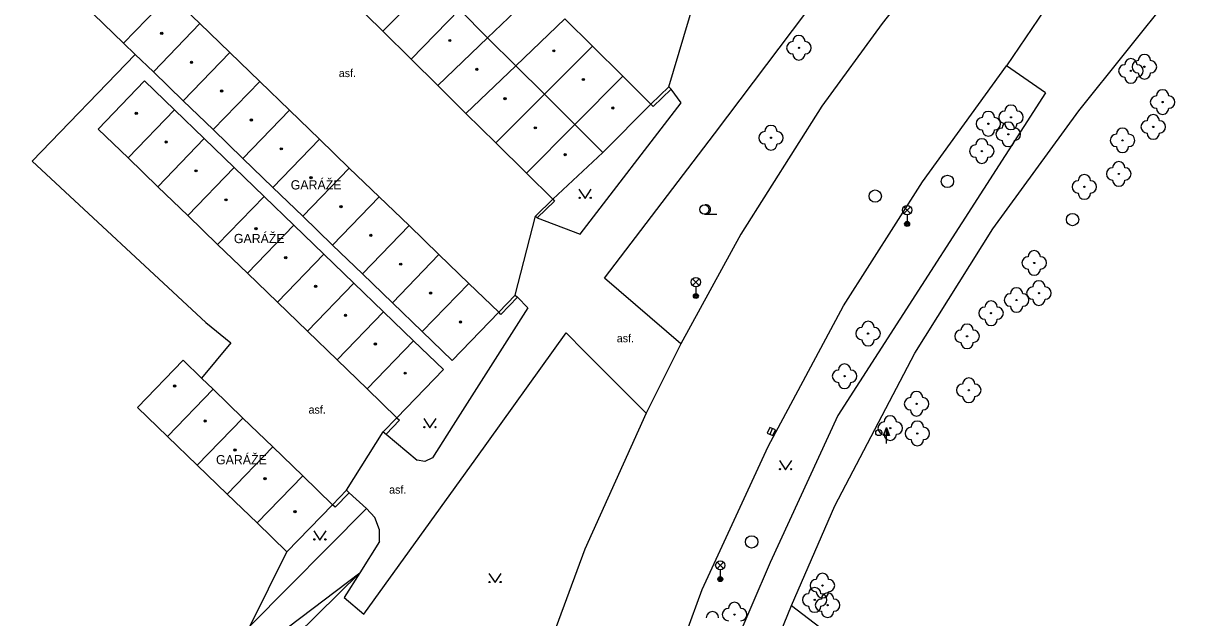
# Model space of a CAD drawing. Extents: x -598233 to -596890, y -1157848 to -1156431.
# Drawn here: x -597206 to -597110.7, y -1157122.6 to -1157074.4 of the extents above; entities that cross this region are included whole.
import ezdxf

# ---------------------------------------------------------------- set-up
doc = ezdxf.new("R2010")
doc.units = 0
for name, color, linetype in [('Level 10', 7, 'Continuous'), ('Level 11', 7, 'Continuous'), ('Level 14', 7, 'Continuous'), ('Level 22', 7, 'Continuous'), ('Level 25', 7, 'Continuous'), ('Level 27', 7, 'Continuous'), ('Level 28', 7, 'Continuous'), ('Level 33', 7, 'Continuous'), ('Level 36', 7, 'Continuous'), ('Level 39', 7, 'Continuous'), ('Level 40', 7, 'Continuous'), ('Level 41', 7, 'Continuous'), ('Level 5', 7, 'Continuous'), ('Level 7', 7, 'Continuous')]:
    doc.layers.add(name, color=color, linetype=linetype)

msp = doc.modelspace()

# ---------------------------------------------------------------- linework, layer by layer
at = {"layer": 'Level 10'}
for points in [[(-597114.4, -1157063.14), (-597120.09, -1157069.7), (-597123.03, -1157073.28), (-597126.11, -1157077.82)], [(-597128.64, -1157064.75), (-597136.2199, -1157074.37), (-597141.13, -1157081.1), (-597147.71, -1157091.5), (-597152.58, -1157100.4099)], [(-597160.58, -1157173), (-597160.26, -1157159.83), (-597158.4, -1157145.53), (-597156.6, -1157137.42), (-597154.81, -1157131.24), (-597150.83, -1157120.37), (-597145.49, -1157108.73), (-597139.37, -1157097.32), (-597132.95, -1157087.23), (-597126.11, -1157077.82)], [(-597152.58, -1157100.4099), (-597155.4, -1157106.04)], [(-597155.4, -1157106.04), (-597160.37, -1157117.07), (-597165.31, -1157130.44), (-597166.47, -1157134.35), (-597167.55, -1157138.94), (-597168.26, -1157143.21), (-597169.87, -1157154.93), (-597170.46, -1157164.4), (-597170.6, -1157172.15)]]:
    msp.add_lwpolyline(points, dxfattribs=at)
at = {"layer": 'Level 11'}
for points in [[(-597158.78, -1157095.07), (-597149.84, -1157083.35), (-597123.5, -1157048.42), (-597122.46, -1157048.6599), (-597116.24, -1157050.13)], [(-597120.24, -1157081.48), (-597108.77, -1157067.15)], [(-597153.55, -1157079.52), (-597151.49, -1157072.63)], [(-597196.9099, -1157076.89), (-597205.28, -1157085.56), (-597191.18, -1157098.67)], [(-597122.95, -1157080.02), (-597126.11, -1157077.82)], [(-597164.24, -1157090.17), (-597160.76, -1157091.48), (-597152.55, -1157080.82), (-597153.37, -1157079.7)], [(-597122.95, -1157080.02), (-597139.81, -1157106.23), (-597145.32, -1157118.16), (-597148.3, -1157125.09), (-597153.18, -1157138.99), (-597154.1887, -1157143.9929), (-597155.32, -1157152.53), (-597155.9498, -1157159.013), (-597156.5324, -1157168.3043), (-597156.65, -1157172.79)], [(-597143.58, -1157121.67), (-597140.05, -1157113.56), (-597133.57, -1157101.15), (-597127.2199, -1157091.05), (-597120.24, -1157081.48)], [(-597166.03, -1157096.44), (-597164.38, -1157090.02)], [(-597152.58, -1157100.4099), (-597158.78, -1157095.07)], [(-597165.85, -1157096.62), (-597165.01, -1157097.4699), (-597171.06, -1157107.02)], [(-597191.18, -1157098.67), (-597189.14, -1157100.32), (-597191.51, -1157103.18)], [(-597178.6599, -1157119.01), (-597179.92, -1157121), (-597178.32, -1157122.36), (-597169.24, -1157109.73), (-597161.9, -1157099.52), (-597160.4099, -1157101.01), (-597155.4, -1157106.04)], [(-597171.06, -1157107.02), (-597172.76, -1157109.65)], [(-597179.75, -1157112.3), (-597176.75, -1157107.55)], [(-597176.52, -1157107.74), (-597174.01, -1157109.85)], [(-597172.76, -1157109.65), (-597173.37, -1157109.96), (-597174.01, -1157109.85)], [(-597179.53, -1157112.51), (-597178.11, -1157113.78)], [(-597187.57, -1157123.32), (-597178.11, -1157113.78)], [(-597177.05, -1157116.4699), (-597177.07, -1157115.51), (-597177.43, -1157114.52), (-597178.11, -1157113.78)], [(-597177.05, -1157116.4699), (-597178.6599, -1157119.01)], [(-597143.58, -1157121.67), (-597127.68, -1157133.82), (-597100.6599, -1157152.6), (-597099.68, -1157153.21), (-597098.92, -1157152.96), (-597098.1599, -1157151.74), (-597083.69, -1157118.18)], [(-597255.91, -1157185), (-597234.45, -1157167.09), (-597226.4, -1157153.12), (-597220.05, -1157148.68), (-597216.35, -1157147.51), (-597178.66, -1157119.01)], [(-597178.6599, -1157119.01), (-597183.86, -1157124.13), (-597184.78, -1157125.01)], [(-597144.73, -1157124.44), (-597143.58, -1157121.67)]]:
    msp.add_lwpolyline(points, dxfattribs=at)
at = {"layer": 'Level 14'}
msp.add_lwpolyline([(-597187.57, -1157123.32), (-597184.58, -1157117.3)], dxfattribs=at)
at = {"layer": 'Level 22'}
for centre in [(-597142.98, -1157076.35), (-597116.01, -1157078.23), (-597114.9099, -1157077.89), (-597113.43, -1157080.76), (-597125.75, -1157082), (-597127.59, -1157082.52), (-597114.19, -1157082.78), (-597145.25, -1157083.6599), (-597125.9699, -1157083.38), (-597116.69, -1157083.87), (-597128.12, -1157084.74), (-597116.99, -1157086.6), (-597119.79, -1157087.65), (-597123.86, -1157093.83), (-597123.48, -1157096.28), (-597125.3, -1157096.84), (-597127.37, -1157097.9099), (-597137.36, -1157099.57), (-597129.32, -1157099.79), (-597139.27, -1157103.03), (-597129.18, -1157104.17), (-597133.42, -1157105.27), (-597135.56, -1157107.25), (-597133.36, -1157107.68), (-597141.07, -1157120.04), (-597141.7, -1157121.2), (-597148.21, -1157122.4), (-597140.65, -1157121.63)]:
    msp.add_circle(centre, 0.05, dxfattribs=at)
for centre, start, end in [((-597142.98, -1157075.85), 0, 180), ((-597143.48, -1157076.35), 90, 270), ((-597142.48, -1157076.35), 270, 90), ((-597142.98, -1157076.85), 180, 0), ((-597116.01, -1157077.73), 0, 180), ((-597115.4099, -1157077.89), 90, 270), ((-597114.9099, -1157077.39), 0, 180), ((-597114.4099, -1157077.89), 270, 90), ((-597116.51, -1157078.23), 90, 270), ((-597115.51, -1157078.23), 270, 90), ((-597114.9099, -1157078.39), 180, 0), ((-597116.01, -1157078.73), 180, 0), ((-597113.93, -1157080.76), 90, 270), ((-597113.43, -1157080.26), 0, 180), ((-597112.93, -1157080.76), 270, 90), ((-597125.75, -1157081.5), 0, 180), ((-597113.43, -1157081.26), 180, 0), ((-597128.09, -1157082.52), 90, 270), ((-597127.59, -1157082.02), 0, 180), ((-597127.09, -1157082.52), 270, 90), ((-597126.25, -1157082), 90, 270), ((-597125.25, -1157082), 270, 90), ((-597114.69, -1157082.78), 90, 270), ((-597114.19, -1157082.28), 0, 180), ((-597113.69, -1157082.78), 270, 90), ((-597145.75, -1157083.6599), 90, 270), ((-597145.25, -1157083.1599), 0, 180), ((-597144.75, -1157083.6599), 270, 90), ((-597127.59, -1157083.02), 180, 0), ((-597126.4699, -1157083.38), 90, 270), ((-597125.9699, -1157082.88), 0, 180), ((-597125.75, -1157082.5), 180, 0), ((-597125.4699, -1157083.38), 270, 90), ((-597116.69, -1157083.37), 0, 180), ((-597114.19, -1157083.28), 180, 0), ((-597145.25, -1157084.1599), 180, 0), ((-597128.62, -1157084.74), 90, 270), ((-597128.12, -1157084.24), 0, 180), ((-597127.62, -1157084.74), 270, 90), ((-597125.9699, -1157083.88), 180, 0), ((-597117.19, -1157083.87), 90, 270), ((-597116.19, -1157083.87), 270, 90), ((-597116.69, -1157084.37), 180, 0), ((-597128.12, -1157085.24), 180, 0), ((-597117.49, -1157086.6), 90, 270), ((-597116.99, -1157086.1), 0, 180), ((-597116.49, -1157086.6), 270, 90), ((-597119.79, -1157087.15), 0, 180), ((-597116.99, -1157087.1), 180, 0), ((-597120.29, -1157087.65), 90, 270), ((-597119.29, -1157087.65), 270, 90), ((-597119.79, -1157088.15), 180, 0), ((-597123.86, -1157093.33), 0, 180), ((-597124.36, -1157093.83), 90, 270), ((-597123.36, -1157093.83), 270, 90), ((-597123.86, -1157094.33), 180, 0), ((-597123.48, -1157095.78), 0, 180), ((-597125.8, -1157096.84), 90, 270), ((-597125.3, -1157096.34), 0, 180), ((-597124.8, -1157096.84), 270, 90), ((-597123.98, -1157096.28), 90, 270), ((-597122.98, -1157096.28), 270, 90), ((-597127.87, -1157097.9099), 90, 270), ((-597127.37, -1157097.4099), 0, 180), ((-597126.87, -1157097.9099), 270, 90), ((-597125.3, -1157097.34), 180, 0), ((-597123.48, -1157096.78), 180, 0), ((-597127.37, -1157098.4099), 180, 0), ((-597137.86, -1157099.57), 90, 270), ((-597137.36, -1157099.07), 0, 180), ((-597136.86, -1157099.57), 270, 90), ((-597129.82, -1157099.79), 90, 270), ((-597129.32, -1157099.29), 0, 180), ((-597128.82, -1157099.79), 270, 90), ((-597137.36, -1157100.07), 180, 0), ((-597129.32, -1157100.29), 180, 0), ((-597139.27, -1157102.53), 0, 180), ((-597139.77, -1157103.03), 90, 270), ((-597138.77, -1157103.03), 270, 90), ((-597129.18, -1157103.67), 0, 180), ((-597139.27, -1157103.53), 180, 0), ((-597133.42, -1157104.77), 0, 180), ((-597129.68, -1157104.17), 90, 270), ((-597128.68, -1157104.17), 270, 90), ((-597133.92, -1157105.27), 90, 270), ((-597132.92, -1157105.27), 270, 90), ((-597129.18, -1157104.67), 180, 0), ((-597133.42, -1157105.77), 180, 0), ((-597136.06, -1157107.25), 90, 270), ((-597135.56, -1157106.75), 0, 180), ((-597135.06, -1157107.25), 270, 90), ((-597133.36, -1157107.18), 0, 180), ((-597135.56, -1157107.75), 180, 0), ((-597133.86, -1157107.68), 90, 270), ((-597132.86, -1157107.68), 270, 90), ((-597133.36, -1157108.18), 180, 0), ((-597141.07, -1157119.54), 0, 180), ((-597141.7, -1157120.7), 0, 180), ((-597141.57, -1157120.04), 90, 270), ((-597140.57, -1157120.04), 270, 90), ((-597148.21, -1157121.9), 0, 180), ((-597142.2, -1157121.2), 90, 270), ((-597141.15, -1157121.63), 90, 270), ((-597141.07, -1157120.54), 180, 0), ((-597141.2, -1157121.2), 270, 90), ((-597140.65, -1157121.13), 0, 180), ((-597140.15, -1157121.63), 270, 90), ((-597150.01, -1157122.65), 0, 180), ((-597148.71, -1157122.4), 90, 270), ((-597147.71, -1157122.4), 270, 90), ((-597141.7, -1157121.7), 180, 0), ((-597140.65, -1157122.13), 180, 0)]:
    msp.add_arc(centre, 0.5, start, end, dxfattribs=at)
at = {"layer": 'Level 25'}
for p, q in [((-597136.122, -1157107.858), (-597135.87, -1157107.184)), ((-597135.87, -1157107.858), (-597136.122, -1157107.858)), ((-597135.87, -1157108.51), (-597135.87, -1157107.86))]:
    msp.add_line(p, q, dxfattribs=at)
for points in [[(-597135.62, -1157107.86), (-597135.87, -1157107.86), (-597135.87, -1157107.184), (-597135.87, -1157107.184)], [(-597135.677, -1157107.82), (-597135.83, -1157107.82), (-597135.83, -1157107.407)], [(-597135.735, -1157107.78), (-597135.79, -1157107.78), (-597135.79, -1157107.631)]]:
    msp.add_lwpolyline(points, close=True, dxfattribs=at)
at = {"layer": 'Level 27'}
msp.add_line((-597145.3171, -1157107.7503), (-597145.1227, -1157107.2897), dxfattribs=at)
msp.add_lwpolyline([(-597145.0868, -1157107.8475), (-597144.8924, -1157107.3869), (-597145.353, -1157107.1925), (-597145.5474, -1157107.6531)], close=True, dxfattribs=at)
for centre in [(-597130.92, -1157087.2), (-597136.78, -1157088.4), (-597120.75, -1157090.31), (-597146.82, -1157116.49)]:
    msp.add_circle(centre, 0.5, dxfattribs=at)
at = {"layer": 'Level 28'}
msp.add_circle((-597136.49, -1157107.61), 0.25, dxfattribs=at)
at = {"layer": 'Level 33'}
for p, q in [((-597134.455, -1157089.7999), (-597133.925, -1157089.2699)), ((-597134.455, -1157089.2699), (-597133.925, -1157089.7999)), ((-597134.19, -1157089.9099), (-597134.19, -1157090.6599)), ((-597151.615, -1157095.65), (-597151.085, -1157095.12)), ((-597151.615, -1157095.12), (-597151.085, -1157095.65)), ((-597151.35, -1157095.76), (-597151.35, -1157096.51)), ((-597149.635, -1157118.66), (-597149.105, -1157118.13)), ((-597149.635, -1157118.13), (-597149.105, -1157118.66)), ((-597149.37, -1157118.77), (-597149.37, -1157119.52))]:
    msp.add_line(p, q, dxfattribs=at)
for centre, radius in [((-597134.19, -1157089.5349), 0.375), ((-597134.19, -1157090.6599), 0.2), ((-597134.19, -1157090.6599), 0.1445), ((-597134.19, -1157090.6599), 0.0876), ((-597151.35, -1157095.385), 0.375), ((-597151.35, -1157096.51), 0.2), ((-597151.35, -1157096.51), 0.1445), ((-597151.35, -1157096.51), 0.0876), ((-597149.37, -1157118.395), 0.375), ((-597149.37, -1157119.52), 0.2), ((-597149.37, -1157119.52), 0.1445), ((-597149.37, -1157119.52), 0.0876)]:
    msp.add_circle(centre, radius, dxfattribs=at)
at = {"layer": 'Level 36'}
msp.add_line((-597150.6599, -1157089.865), (-597149.6599, -1157089.865), dxfattribs=at)
for points in [[(-597160.85, -1157087.84), (-597160.35, -1157088.59), (-597159.85, -1157087.84)], [(-597173.46, -1157106.4699), (-597172.96, -1157107.2199), (-597172.46, -1157106.4699)], [(-597144.56, -1157109.88), (-597144.06, -1157110.63), (-597143.56, -1157109.88)], [(-597182.4, -1157115.59), (-597181.9, -1157116.34), (-597181.4, -1157115.59)], [(-597168.17, -1157119.05), (-597167.67, -1157119.8), (-597167.17, -1157119.05)]]:
    msp.add_lwpolyline(points, dxfattribs=at)
for centre, radius in [((-597160.8002, -1157088.5398), 0.05), ((-597159.9008, -1157088.5398), 0.05), ((-597150.6599, -1157089.4896), 0.375), ((-597173.4102, -1157107.1697), 0.05), ((-597172.5108, -1157107.1697), 0.05), ((-597144.5102, -1157110.5798), 0.05), ((-597143.6108, -1157110.5798), 0.05), ((-597182.3502, -1157116.2898), 0.05), ((-597181.4508, -1157116.2898), 0.05), ((-597168.1202, -1157119.7498), 0.05), ((-597167.2208, -1157119.7498), 0.05)]:
    msp.add_circle(centre, radius, dxfattribs=at)
msp.add_arc((-597150.5349, -1157089.4896), 0.375, 260.405931, 99.594069, dxfattribs=at)
at = {"layer": 'Level 39'}
for centre, radius in [((-597194.75, -1157075.18), 0.09), ((-597194.75, -1157075.18), 0.0398), ((-597171.34, -1157075.76), 0.09), ((-597171.34, -1157075.76), 0.0398), ((-597162.89, -1157076.6), 0.09), ((-597162.89, -1157076.6), 0.0398), ((-597192.33, -1157077.53), 0.09), ((-597192.33, -1157077.53), 0.0398), ((-597169.15, -1157078.1), 0.09), ((-597169.15, -1157078.1), 0.0398), ((-597160.49, -1157078.93), 0.09), ((-597160.49, -1157078.93), 0.0398), ((-597189.89, -1157079.87), 0.09), ((-597189.89, -1157079.87), 0.0398), ((-597166.86, -1157080.49), 0.09), ((-597166.86, -1157080.49), 0.0398), ((-597158.1, -1157081.25), 0.09), ((-597158.1, -1157081.25), 0.0398), ((-597196.82, -1157081.67), 0.09), ((-597196.82, -1157081.67), 0.0398), ((-597187.4699, -1157082.21), 0.09), ((-597187.4699, -1157082.21), 0.0398), ((-597164.4, -1157082.85), 0.09), ((-597164.4, -1157082.85), 0.0398), ((-597194.39, -1157084.01), 0.09), ((-597194.39, -1157084.01), 0.0398), ((-597185.04, -1157084.56), 0.09), ((-597185.04, -1157084.56), 0.0398), ((-597161.9699, -1157085.04), 0.09), ((-597161.9699, -1157085.04), 0.0398), ((-597191.96, -1157086.35), 0.09), ((-597191.96, -1157086.35), 0.0398), ((-597182.62, -1157086.9), 0.09), ((-597182.62, -1157086.9), 0.0398), ((-597189.53, -1157088.7), 0.09), ((-597189.53, -1157088.7), 0.0398), ((-597180.19, -1157089.25), 0.09), ((-597180.19, -1157089.25), 0.0398), ((-597187.1, -1157091.04), 0.09), ((-597187.1, -1157091.04), 0.0398), ((-597177.76, -1157091.59), 0.09), ((-597177.76, -1157091.59), 0.0398), ((-597184.68, -1157093.4), 0.09), ((-597184.68, -1157093.4), 0.0398), ((-597175.33, -1157093.93), 0.09), ((-597175.33, -1157093.93), 0.0398), ((-597182.25, -1157095.73), 0.09), ((-597182.25, -1157095.73), 0.0398), ((-597172.9099, -1157096.28), 0.09), ((-597172.9099, -1157096.28), 0.0398), ((-597179.82, -1157098.08), 0.09), ((-597179.82, -1157098.08), 0.0398), ((-597170.48, -1157098.62), 0.09), ((-597170.48, -1157098.62), 0.0398), ((-597177.39, -1157100.42), 0.09), ((-597177.39, -1157100.42), 0.0398), ((-597174.9699, -1157102.78), 0.09), ((-597174.9699, -1157102.78), 0.0398), ((-597193.7, -1157103.82), 0.09), ((-597193.7, -1157103.82), 0.0398), ((-597191.2199, -1157106.67), 0.09), ((-597191.2199, -1157106.67), 0.0398), ((-597188.79, -1157109.02), 0.09), ((-597188.79, -1157109.02), 0.0398), ((-597186.36, -1157111.36), 0.09), ((-597186.36, -1157111.36), 0.0398), ((-597183.93, -1157114.04), 0.09), ((-597183.93, -1157114.04), 0.0398)]:
    msp.add_circle(centre, radius, dxfattribs=at)
at = {"layer": 'Level 5'}
for points in [[(-597172.81, -1157071), (-597176.78, -1157075.01)], [(-597164.3, -1157071.73), (-597168.27, -1157075.53)], [(-597194.07, -1157072.05), (-597197.86, -1157075.9699)], [(-597194.07, -1157072.05), (-597191.65, -1157074.39)], [(-597179.51, -1157072.3), (-597176.78, -1157075.01)], [(-597200.29, -1157073.62), (-597197.86, -1157075.9699)], [(-597170.55, -1157073.25), (-597174.49, -1157077.27)], [(-597170.55, -1157073.25), (-597168.27, -1157075.53)], [(-597191.65, -1157074.39), (-597195.43, -1157078.31)], [(-597191.65, -1157074.39), (-597189.2199, -1157076.74)], [(-597162.01, -1157073.99), (-597165.99, -1157077.81)], [(-597162.01, -1157073.99), (-597159.75, -1157076.23)], [(-597176.78, -1157075.01), (-597174.49, -1157077.27)], [(-597168.27, -1157075.53), (-597172.32, -1157079.4099)], [(-597168.27, -1157075.53), (-597165.99, -1157077.81)], [(-597197.86, -1157075.9699), (-597196.9099, -1157076.89)], [(-597159.75, -1157076.23), (-597163.6599, -1157080.13)], [(-597159.75, -1157076.23), (-597157.3, -1157078.65)], [(-597196.9099, -1157076.89), (-597195.43, -1157078.31)], [(-597189.2199, -1157076.74), (-597193, -1157080.6599)], [(-597189.2199, -1157076.74), (-597186.79, -1157079.08)], [(-597174.49, -1157077.27), (-597172.32, -1157079.4099)], [(-597195.43, -1157078.31), (-597193, -1157080.6599)], [(-597165.99, -1157077.81), (-597170.03, -1157081.68)], [(-597165.99, -1157077.81), (-597163.6599, -1157080.13)], [(-597196.14, -1157079.04), (-597199.92, -1157082.95)], [(-597196.14, -1157079.04), (-597193.7199, -1157081.39)], [(-597186.79, -1157079.08), (-597190.58, -1157083)], [(-597186.79, -1157079.08), (-597184.36, -1157081.43)], [(-597172.32, -1157079.4099), (-597170.03, -1157081.68)], [(-597157.3, -1157078.65), (-597161.2, -1157082.59)], [(-597157.3, -1157078.65), (-597155, -1157080.93)], [(-597163.6599, -1157080.13), (-597167.61, -1157084.07)], [(-597163.6599, -1157080.13), (-597161.2, -1157082.59)], [(-597193.7199, -1157081.39), (-597197.49, -1157085.3)], [(-597193.7199, -1157081.39), (-597191.29, -1157083.73)], [(-597193, -1157080.6599), (-597190.58, -1157083)], [(-597155, -1157080.93), (-597158.92, -1157084.86)], [(-597184.36, -1157081.43), (-597188.15, -1157085.35)], [(-597184.36, -1157081.43), (-597181.94, -1157083.77)], [(-597170.03, -1157081.68), (-597167.61, -1157084.07)], [(-597199.92, -1157082.95), (-597197.49, -1157085.3)], [(-597190.58, -1157083), (-597188.15, -1157085.35)], [(-597161.2, -1157082.59), (-597165.11, -1157086.54)], [(-597161.2, -1157082.59), (-597158.92, -1157084.86)], [(-597191.29, -1157083.73), (-597195.06, -1157087.64)], [(-597191.29, -1157083.73), (-597188.86, -1157086.08)], [(-597181.94, -1157083.77), (-597185.7199, -1157087.69)], [(-597181.94, -1157083.77), (-597179.51, -1157086.12)], [(-597167.61, -1157084.07), (-597165.11, -1157086.54)], [(-597158.92, -1157084.86), (-597162.9699, -1157088.6599)], [(-597197.49, -1157085.3), (-597195.06, -1157087.64)], [(-597188.86, -1157086.08), (-597192.63, -1157089.98)], [(-597188.86, -1157086.08), (-597186.43, -1157088.42)], [(-597188.15, -1157085.35), (-597185.7199, -1157087.69)], [(-597179.51, -1157086.12), (-597183.3, -1157090.04)], [(-597179.51, -1157086.12), (-597177.08, -1157088.46)], [(-597165.11, -1157086.54), (-597162.9699, -1157088.6599)], [(-597195.06, -1157087.64), (-597192.63, -1157089.98)], [(-597185.7199, -1157087.69), (-597183.3, -1157090.04)], [(-597186.43, -1157088.42), (-597190.21, -1157092.33)], [(-597186.43, -1157088.42), (-597184.01, -1157090.77)], [(-597177.08, -1157088.46), (-597180.87, -1157092.38)], [(-597177.08, -1157088.46), (-597174.6599, -1157090.8)], [(-597192.63, -1157089.98), (-597190.21, -1157092.33)], [(-597184.01, -1157090.77), (-597187.78, -1157094.67)], [(-597184.01, -1157090.77), (-597181.58, -1157093.11)], [(-597183.3, -1157090.04), (-597180.87, -1157092.38)], [(-597174.6599, -1157090.8), (-597178.44, -1157094.7199)], [(-597174.6599, -1157090.8), (-597172.23, -1157093.15)], [(-597190.21, -1157092.33), (-597187.78, -1157094.67)], [(-597180.87, -1157092.38), (-597178.44, -1157094.7199)], [(-597181.58, -1157093.11), (-597185.35, -1157097.02)], [(-597181.58, -1157093.11), (-597179.15, -1157095.46)], [(-597172.23, -1157093.15), (-597176.01, -1157097.07)], [(-597172.23, -1157093.15), (-597169.8, -1157095.49)], [(-597187.78, -1157094.67), (-597185.35, -1157097.02)], [(-597178.44, -1157094.7199), (-597176.01, -1157097.07)], [(-597179.15, -1157095.46), (-597182.92, -1157099.36)], [(-597179.15, -1157095.46), (-597176.7199, -1157097.8)], [(-597169.8, -1157095.49), (-597173.59, -1157099.4099)], [(-597169.8, -1157095.49), (-597167.37, -1157097.84)], [(-597185.35, -1157097.02), (-597182.92, -1157099.36)], [(-597176.01, -1157097.07), (-597173.59, -1157099.4099)], [(-597176.7199, -1157097.8), (-597180.5, -1157101.71)], [(-597176.7199, -1157097.8), (-597174.3, -1157100.15)], [(-597167.37, -1157097.84), (-597171.1599, -1157101.76)], [(-597182.92, -1157099.36), (-597180.5, -1157101.71)], [(-597173.59, -1157099.4099), (-597171.1599, -1157101.76)], [(-597174.3, -1157100.15), (-597178.07, -1157104.05)], [(-597174.3, -1157100.15), (-597171.87, -1157102.49)], [(-597193, -1157101.74), (-597196.71, -1157105.58)], [(-597193, -1157101.74), (-597191.51, -1157103.18)], [(-597180.5, -1157101.71), (-597178.07, -1157104.05)], [(-597191.51, -1157103.18), (-597190.58, -1157104.09)], [(-597171.87, -1157102.49), (-597175.64, -1157106.4)], [(-597190.58, -1157104.09), (-597194.28, -1157107.92)], [(-597190.58, -1157104.09), (-597188.15, -1157106.43)], [(-597178.07, -1157104.05), (-597175.64, -1157106.4)], [(-597196.71, -1157105.58), (-597194.28, -1157107.92)], [(-597188.15, -1157106.43), (-597191.86, -1157110.26)], [(-597188.15, -1157106.43), (-597185.73, -1157108.78)], [(-597194.28, -1157107.92), (-597191.86, -1157110.26)], [(-597185.73, -1157108.78), (-597189.43, -1157112.61)], [(-597185.73, -1157108.78), (-597183.3, -1157111.12)], [(-597191.86, -1157110.26), (-597189.43, -1157112.61)], [(-597183.3, -1157111.12), (-597187, -1157114.95)], [(-597183.3, -1157111.12), (-597180.88, -1157113.4699)], [(-597189.43, -1157112.61), (-597187, -1157114.95)], [(-597180.88, -1157113.4699), (-597184.58, -1157117.3)], [(-597187, -1157114.95), (-597184.58, -1157117.3)]]:
    msp.add_lwpolyline(points, dxfattribs=at)
at = {"layer": 'Level 7'}
for points in [[(-597155, -1157080.93), (-597153.55, -1157079.52)], [(-597153.37, -1157079.7), (-597154.82, -1157081.11), (-597155, -1157080.93)], [(-597153.55, -1157079.52), (-597153.37, -1157079.7)], [(-597164.38, -1157090.02), (-597162.9699, -1157088.6599)], [(-597162.9699, -1157088.6599), (-597162.83, -1157088.8), (-597164.24, -1157090.17)], [(-597164.24, -1157090.17), (-597164.38, -1157090.02)], [(-597167.37, -1157097.84), (-597166.03, -1157096.44)], [(-597165.85, -1157096.62), (-597167.19, -1157098.01), (-597167.37, -1157097.84)], [(-597166.03, -1157096.44), (-597165.85, -1157096.62)], [(-597175.64, -1157106.4), (-597176.75, -1157107.55)], [(-597175.64, -1157106.4), (-597175.43, -1157106.61), (-597176.52, -1157107.74)], [(-597176.75, -1157107.55), (-597176.52, -1157107.74)], [(-597180.88, -1157113.4699), (-597179.75, -1157112.3)], [(-597179.53, -1157112.51), (-597180.6599, -1157113.68), (-597180.88, -1157113.4699)], [(-597179.75, -1157112.3), (-597179.53, -1157112.51)]]:
    msp.add_lwpolyline(points, dxfattribs=at)

# ---------------------------------------------------------------- texts
at = {"layer": 'Level 40'}
for p in [(-597180.37, -1157078.73), (-597157.78, -1157100.27), (-597182.82, -1157106.07), (-597176.28, -1157112.57)]:
    msp.add_text('asf.', height=0.65, dxfattribs=at).set_placement(p)
at = {"layer": 'Level 41'}
for p in [(-597184.27, -1157087.86), (-597188.89, -1157092.22), (-597190.34, -1157110.19)]:
    msp.add_text('GARÁŽE', height=0.75, dxfattribs=at).set_placement(p)

doc.saveas('drawing.dxf')
